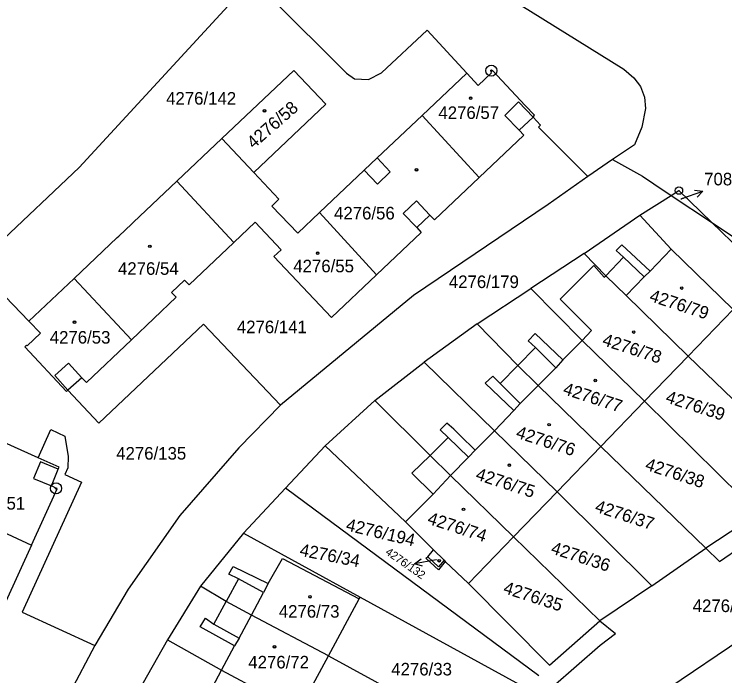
# Model space of a CAD drawing. Extents: x -593183 to -588034, y -1130415 to -1124994.
# Drawn here: x -590000.6 to -589904.4, y -1129074.9 to -1128985.4 of the extents above; entities that cross this region are included whole.
import ezdxf

# ---------------------------------------------------------------- set-up
doc = ezdxf.new("R2010")
doc.units = 0
for name, color, linetype in [('Vrstva 1', 7, 'Continuous'), ('Vrstva 16', 7, 'Continuous'), ('Vrstva 18', 7, 'Continuous'), ('Vrstva 19', 7, 'Continuous'), ('Vrstva 24', 7, 'Continuous'), ('Vrstva 25', 7, 'Continuous'), ('Vrstva 4', 7, 'Continuous')]:
    doc.layers.add(name, color=color, linetype=linetype)

msp = doc.modelspace()

# ---------------------------------------------------------------- linework, layer by layer
at = {"layer": 'Vrstva 1'}
for p, q in [((-589953.99, -1128970.39), (-589918.09, -1128992.82)), ((-589991.83, -1129006.09), (-589967.68, -1128979.87)), ((-589966.44, -1128982.55), (-589955.65, -1128993.34)), ((-589950.91, -1128993.3), (-589944.71, -1128987.54)), ((-589944.71, -1128987.54), (-589939.35, -1128993.35)), ((-589972.53, -1129002.2), (-589962.76, -1128992.96)), ((-589962.76, -1128992.96), (-589958.43, -1128997.54)), ((-589952.66, -1128994.2), (-589950.91, -1128993.3)), ((-589936, -1128993.3), (-589937.8, -1128995)), ((-589935.86, -1128992.99), (-589936.09, -1128993.2)), ((-589936.09, -1128993.2), (-589936, -1128993.3)), ((-589931.43, -1128997.74), (-589935.86, -1128992.99)), ((-589918.09, -1128992.82), (-589916.74, -1128993.98)), ((-589955.65, -1128993.34), (-589954.55, -1128994.1)), ((-589954.55, -1128994.1), (-589952.66, -1128994.2)), ((-589939.35, -1128993.35), (-589945.4, -1128999.07)), ((-589937.8, -1128995), (-589939.35, -1128993.35)), ((-589916.74, -1128993.98), (-589915.81, -1128995.15)), ((-589915.81, -1128995.15), (-589915.29, -1128996.6)), ((-589915.29, -1128996.6), (-589915.13, -1128998.13)), ((-589958.43, -1128997.54), (-589968.18, -1129006.77)), ((-589930.18, -1128999.04), (-589931.43, -1128997.74)), ((-589915.13, -1128998.13), (-589915.63, -1129000.66)), ((-589951.49, -1129004.82), (-589945.4, -1128999.07)), ((-589945.4, -1128999.07), (-589937.68, -1129007.48)), ((-589930.36, -1128999.3), (-589930.18, -1128999.04)), ((-589932.27, -1129001.08), (-589930.36, -1128999.3)), ((-589929.34, -1129000.38), (-589930.36, -1128999.3)), ((-589929.63, -1129000.65), (-589929.34, -1129000.38)), ((-589922.95, -1129007.31), (-589929.63, -1129000.65)), ((-589915.63, -1129000.66), (-589916.63, -1129003.06)), ((-589937.68, -1129007.48), (-589931.63, -1129001.75)), ((-589931.63, -1129001.75), (-589932.27, -1129001.08)), ((-589972.53, -1129002.2), (-589978.62, -1129007.97)), ((-589968.18, -1129006.77), (-589972.53, -1129002.2)), ((-589916.63, -1129003.06), (-589919.59, -1129005.05)), ((-589953.24, -1129006.49), (-589951.49, -1129004.82)), ((-589919.59, -1129005.05), (-589922.95, -1129007.31)), ((-589919.59, -1129005.05), (-589915.55, -1129007.29)), ((-590006.45, -1129019.95), (-589991.83, -1129006.09)), ((-589964.78, -1129010.42), (-589968.18, -1129006.77)), ((-589959.31, -1129012.22), (-589953.24, -1129006.49)), ((-589937.68, -1129007.48), (-589943.73, -1129013.21)), ((-589922.95, -1129007.31), (-589928.32, -1129011.1)), ((-589915.55, -1129007.29), (-589914, -1129008.32)), ((-589984.48, -1129013.51), (-589978.62, -1129007.97)), ((-589978.62, -1129007.97), (-589970.87, -1129016.25)), ((-589914, -1129008.32), (-589911.65, -1129009.89)), ((-589911.65, -1129009.89), (-589910.61, -1129009.24)), ((-589910.61, -1129009.24), (-589906.22, -1129013.51)), ((-589965.75, -1129011.36), (-589964.78, -1129010.42)), ((-589915.91, -1129012.55), (-589911.65, -1129009.89)), ((-589911.65, -1129009.89), (-589906.22, -1129013.51)), ((-589962.23, -1129014.98), (-589965.75, -1129011.36)), ((-589928.32, -1129011.1), (-589946.57, -1129023.43)), ((-589959.31, -1129012.22), (-589962.23, -1129014.98)), ((-589951.59, -1129020.66), (-589959.31, -1129012.22)), ((-589944.35, -1129012.56), (-589946.12, -1129014.24)), ((-589943.73, -1129013.21), (-589944.35, -1129012.56)), ((-589923.47, -1129017.76), (-589915.91, -1129012.55)), ((-589915.91, -1129012.55), (-589911.66, -1129017.15)), ((-589984.7, -1129013.72), (-589984.48, -1129013.51)), ((-589970.87, -1129016.25), (-589967.99, -1129013.52)), ((-589967.99, -1129013.52), (-589964.5, -1129017.27)), ((-589906.22, -1129013.51), (-589878.55, -1129031.96)), ((-589906.22, -1129013.51), (-589897.25, -1129022.23)), ((-589986.47, -1129015.39), (-589984.7, -1129013.72)), ((-589946.12, -1129014.24), (-589945.5, -1129014.89)), ((-589986.69, -1129015.6), (-589986.47, -1129015.39)), ((-589945.5, -1129014.89), (-589951.59, -1129020.66)), ((-589992.53, -1129021.13), (-589986.69, -1129015.6)), ((-589970.87, -1129016.25), (-589976.94, -1129022)), ((-589964.5, -1129017.27), (-589965.47, -1129018.17)), ((-589911.66, -1129017.15), (-589903.29, -1129025.33)), ((-589965.47, -1129018.17), (-589957.68, -1129026.43)), ((-589923.47, -1129017.76), (-589930.67, -1129022.49)), ((-589920.51, -1129020.78), (-589923.47, -1129017.76)), ((-589998.63, -1129026.9), (-590004.15, -1129021.2)), ((-589998.63, -1129026.9), (-589992.53, -1129021.13)), ((-589992.53, -1129021.13), (-589984.77, -1129029.44)), ((-589957.68, -1129026.43), (-589951.59, -1129020.66)), ((-589917.78, -1129023.43), (-589920.51, -1129020.78)), ((-589977.55, -1129021.36), (-589979.31, -1129023.03)), ((-589976.94, -1129022), (-589977.55, -1129021.36)), ((-589979.31, -1129023.03), (-589978.69, -1129023.67)), ((-589937.92, -1129027.26), (-589930.67, -1129022.49)), ((-589930.67, -1129022.49), (-589923.72, -1129029.51)), ((-589978.69, -1129023.67), (-589984.77, -1129029.44)), ((-589946.57, -1129023.43), (-589964.55, -1129038.27)), ((-589909.38, -1129031.63), (-589917.78, -1129023.43)), ((-589903.29, -1129025.33), (-589909.38, -1129031.63)), ((-589997.06, -1129028.56), (-589998.63, -1129026.9)), ((-589975, -1129027.32), (-589989.18, -1129040.74)), ((-589964.55, -1129038.27), (-589975, -1129027.32)), ((-589937.92, -1129027.26), (-589945.11, -1129032.45)), ((-589932.45, -1129032.93), (-589937.92, -1129027.26)), ((-589998.86, -1129030.26), (-589997.06, -1129028.56)), ((-589984.77, -1129029.44), (-589990.85, -1129035.2)), ((-589923.72, -1129029.51), (-589915.3, -1129037.76)), ((-589999.18, -1129030.37), (-589998.96, -1129030.16)), ((-589993.56, -1129036.44), (-589999.18, -1129030.37)), ((-589998.96, -1129030.16), (-589998.86, -1129030.26)), ((-589909.38, -1129031.63), (-589915.3, -1129037.76)), ((-589899.07, -1129041.6), (-589909.38, -1129031.63)), ((-589951.79, -1129037.65), (-589945.11, -1129032.45)), ((-589945.11, -1129032.45), (-589935.59, -1129041.74)), ((-589929.66, -1129035.62), (-589932.45, -1129032.93)), ((-589991.48, -1129034.58), (-589993.36, -1129036.25)), ((-589990.85, -1129035.2), (-589991.48, -1129034.58)), ((-589921.21, -1129043.88), (-589929.66, -1129035.62)), ((-589993.36, -1129036.25), (-589993.56, -1129036.44)), ((-589989.18, -1129040.74), (-589993.36, -1129036.25)), ((-589964.55, -1129038.27), (-589970.21, -1129044.04)), ((-589958.54, -1129043.78), (-589951.79, -1129037.65)), ((-589951.79, -1129037.65), (-589944.32, -1129045.08)), ((-589921.21, -1129043.88), (-589915.3, -1129037.76)), ((-589915.3, -1129037.76), (-589899.87, -1129052.98)), ((-589997.4, -1129045.41), (-589995.69, -1129041.6)), ((-589995.69, -1129041.6), (-589993.77, -1129042.47)), ((-589935.59, -1129041.74), (-589927.12, -1129050)), ((-589997.4, -1129045.41), (-590002, -1129043.32)), ((-589993.77, -1129042.47), (-589993.31, -1129045.23)), ((-589970.21, -1129044.04), (-589978.21, -1129053.2)), ((-589958.54, -1129043.78), (-589963.91, -1129049.53)), ((-589947.66, -1129054.08), (-589958.54, -1129043.78)), ((-589921.21, -1129043.88), (-589927.12, -1129050)), ((-589906.97, -1129057.64), (-589921.21, -1129043.88)), ((-589993.31, -1129045.23), (-589993.37, -1129046.76)), ((-589944.32, -1129045.08), (-589941.54, -1129047.81)), ((-589994.54, -1129046.69), (-589997.4, -1129045.41)), ((-589995.59, -1129049.22), (-589994.66, -1129046.97)), ((-589994.66, -1129046.97), (-589994.54, -1129046.69)), ((-589993.37, -1129046.76), (-589993.79, -1129047.67)), ((-589993.79, -1129047.67), (-589991.51, -1129048.69)), ((-589941.54, -1129047.81), (-589933.04, -1129056.12)), ((-589991.51, -1129048.69), (-589999.55, -1129066.29)), ((-589998.3, -1129057.23), (-589994.83, -1129049.63)), ((-589994.83, -1129049.63), (-589995.59, -1129049.22)), ((-589963.91, -1129049.53), (-589969.58, -1129055.59)), ((-589929.61, -1129074.94), (-589963.91, -1129049.53)), ((-589933.04, -1129056.12), (-589927.12, -1129050)), ((-589927.12, -1129050), (-589914.3, -1129062.74)), ((-590008.6, -1129052.54), (-589998.3, -1129057.23)), ((-589899.87, -1129052.98), (-589906.97, -1129057.64)), ((-589978.21, -1129053.2), (-589985.22, -1129063.17)), ((-589943.83, -1129057.88), (-589947.66, -1129054.08)), ((-589905.1, -1129059.43), (-589897.74, -1129054.33)), ((-589969.58, -1129055.59), (-589975.39, -1129062.8)), ((-589969.58, -1129055.59), (-589953.78, -1129064.26)), ((-589933.04, -1129056.12), (-589939.13, -1129062.43)), ((-589921.34, -1129067.49), (-589933.04, -1129056.12)), ((-589998.3, -1129057.23), (-590001.77, -1129064.84)), ((-589914.3, -1129062.74), (-589906.97, -1129057.64)), ((-589905.1, -1129059.43), (-589906.97, -1129057.64)), ((-589944.6, -1129058.82), (-589943.83, -1129057.88)), ((-589943.83, -1129057.88), (-589942.4, -1129059.27)), ((-589944.87, -1129059.01), (-589944.6, -1129058.82)), ((-589943.18, -1129060.57), (-589944.87, -1129059.01)), ((-589942.25, -1129059.43), (-589943.18, -1129060.57)), ((-589942.4, -1129059.27), (-589942.25, -1129059.43)), ((-589939.13, -1129062.43), (-589942.25, -1129059.43)), ((-589939.13, -1129062.43), (-589928.14, -1129073.5)), ((-589985.22, -1129063.17), (-589989.72, -1129070.84)), ((-589975.39, -1129062.8), (-589979.87, -1129070.07)), ((-589971.93, -1129064.84), (-589975.39, -1129062.8)), ((-589914.3, -1129062.74), (-589921.34, -1129067.49)), ((-589958.08, -1129072.21), (-589953.91, -1129064.5)), ((-589953.91, -1129064.5), (-589953.78, -1129064.26)), ((-589953.78, -1129064.26), (-589931.3, -1129076.61)), ((-589968.5, -1129066.71), (-589971.93, -1129064.84)), ((-589895.43, -1129065.37), (-589911.99, -1129076.6)), ((-589999.55, -1129066.29), (-589989.72, -1129070.84)), ((-589958.08, -1129072.21), (-589968.5, -1129066.71)), ((-589928.14, -1129073.5), (-589921.34, -1129067.49)), ((-589921.34, -1129067.49), (-589919.2, -1129069.19)), ((-589921.29, -1129070.77), (-589919.2, -1129069.19)), ((-589979.87, -1129070.07), (-589984.1, -1129077.5)), ((-589979.87, -1129070.07), (-589972.57, -1129074.14)), ((-589989.72, -1129070.84), (-589995.1, -1129080.9)), ((-589927.68, -1129076.37), (-589921.29, -1129070.77)), ((-589962.13, -1129079.7), (-589958.08, -1129072.21)), ((-589958.08, -1129072.21), (-589937.84, -1129083.2)), ((-589972.57, -1129074.14), (-589962.13, -1129079.7))]:
    msp.add_line(p, q, dxfattribs=at)
at = {"layer": 'Vrstva 16'}
for p, q in [((-589910.38, -1129010.39), (-589910.21, -1129010.33)), ((-589943.45, -1129059.19), (-589943.48, -1129059.2))]:
    msp.add_line(p, q, dxfattribs=at)
at = {"layer": 'Vrstva 24'}
for centre, radius in [((-589936.01, -1128993), 0.75), ((-589936.01, -1128993), 0.0903), ((-589910.61, -1129009.24), 0.5), ((-589910.61, -1129009.24), 0.0327), ((-589994.96, -1129049.55), 0.75), ((-589994.96, -1129049.55), 0.0903)]:
    msp.add_circle(centre, radius, dxfattribs=at)
at = {"layer": 'Vrstva 25'}
for p, q in [((-589910.21, -1129010.33), (-589907.386, -1129009.319)), ((-589943.48, -1129059.2), (-589946.429, -1129059.751))]:
    msp.add_line(p, q, dxfattribs=at)
for points in [[(-589908.496, -1129009.185), (-589907.386, -1129009.319), (-589908.159, -1129010.127)], [(-589945.354, -1129060.059), (-589946.429, -1129059.751), (-589945.538, -1129059.076)]]:
    msp.add_lwpolyline(points, dxfattribs=at)
for centre, radius in [((-589938.82, -1128996.73), 0.175), ((-589938.82, -1128996.73), 0.15), ((-589966.74, -1128998.44), 0.175), ((-589966.74, -1128998.44), 0.175), ((-589966.74, -1128998.44), 0.15), ((-589966.74, -1128998.44), 0.15), ((-589946.16, -1129006.43), 0.175), ((-589946.16, -1129006.43), 0.15), ((-589982.26, -1129016.78), 0.175), ((-589982.26, -1129016.78), 0.15), ((-589959.54, -1129017.71), 0.175), ((-589959.54, -1129017.71), 0.15), ((-589910.24, -1129022.43), 0.175), ((-589910.24, -1129022.43), 0.15), ((-589992.46, -1129027.05), 0.175), ((-589992.46, -1129027.05), 0.15), ((-589916.74, -1129028.39), 0.175), ((-589916.74, -1129028.39), 0.15), ((-589921.94, -1129034.95), 0.175), ((-589921.94, -1129034.95), 0.15), ((-589928.2, -1129040.92), 0.175), ((-589928.2, -1129040.92), 0.15), ((-589933.58, -1129046.41), 0.175), ((-589933.58, -1129046.41), 0.15), ((-589939.78, -1129052.38), 0.175), ((-589939.78, -1129052.38), 0.15), ((-589943.09, -1129059.34), 0.175), ((-589943.09, -1129059.34), 0.15), ((-589960.58, -1129064.22), 0.175), ((-589960.58, -1129064.22), 0.15), ((-589965.38, -1129071), 0.175), ((-589965.38, -1129071), 0.15)]:
    msp.add_circle(centre, radius, dxfattribs=at)
at = {"layer": 'Vrstva 4'}
for p, q in [((-589932.32, -1128997.24), (-589934.21, -1128999.06)), ((-589930.36, -1128999.3), (-589932.32, -1128997.24)), ((-589934.21, -1128999.06), (-589932.27, -1129001.08)), ((-589951.49, -1129004.82), (-589949.7, -1129006.72)), ((-589951.45, -1129008.38), (-589953.24, -1129006.49)), ((-589949.7, -1129006.72), (-589951.45, -1129008.38)), ((-589946.17, -1129010.64), (-589947.94, -1129012.32)), ((-589944.35, -1129012.56), (-589946.17, -1129010.64)), ((-589947.94, -1129012.32), (-589946.12, -1129014.24)), ((-589919.12, -1129017.34), (-589918.37, -1129016.58)), ((-589918.14, -1129018.25), (-589919.12, -1129017.34)), ((-589918.37, -1129016.58), (-589914.52, -1129020.15)), ((-589914.52, -1129020.15), (-589911.66, -1129017.15)), ((-589920.51, -1129020.78), (-589918.14, -1129018.25)), ((-589915.33, -1129020.93), (-589918.14, -1129018.25)), ((-589926.72, -1129023.93), (-589922.15, -1129019.38)), ((-589922.15, -1129019.38), (-589920.75, -1129020.96)), ((-589914.52, -1129020.15), (-589915.33, -1129020.93)), ((-589920.75, -1129020.96), (-589920.51, -1129020.78)), ((-589917.78, -1129023.43), (-589915.33, -1129020.93)), ((-589926.72, -1129023.93), (-589922.45, -1129028.19)), ((-589931.03, -1129029.59), (-589930.07, -1129028.6)), ((-589930.07, -1129028.6), (-589926.32, -1129032.17)), ((-589922.45, -1129028.19), (-589923.72, -1129029.51)), ((-589930.06, -1129030.5), (-589931.03, -1129029.59)), ((-589926.32, -1129032.17), (-589923.72, -1129029.51)), ((-589932.45, -1129032.93), (-589930.06, -1129030.5)), ((-589927.27, -1129033.24), (-589930.06, -1129030.5)), ((-589995.14, -1129034.25), (-589993.27, -1129032.58)), ((-589993.27, -1129032.58), (-589991.48, -1129034.58)), ((-589926.32, -1129032.17), (-589927.27, -1129033.24)), ((-589934.83, -1129035.36), (-589932.45, -1129032.93)), ((-589929.66, -1129035.62), (-589927.27, -1129033.24)), ((-589993.36, -1129036.25), (-589995.14, -1129034.25)), ((-589935.83, -1129034.35), (-589936.84, -1129035.32)), ((-589934.83, -1129035.36), (-589935.83, -1129034.35)), ((-589936.84, -1129035.32), (-589932.99, -1129039.01)), ((-589932.11, -1129038.07), (-589934.83, -1129035.36)), ((-589932.11, -1129038.07), (-589929.66, -1129035.62)), ((-589932.99, -1129039.01), (-589932.11, -1129038.07)), ((-589935.59, -1129041.74), (-589932.99, -1129039.01)), ((-589942.04, -1129040.73), (-589942.94, -1129041.63)), ((-589941.09, -1129041.54), (-589942.04, -1129040.73)), ((-589942.94, -1129041.63), (-589941.86, -1129042.65)), ((-589940.26, -1129042.41), (-589941.09, -1129041.54)), ((-589938.19, -1129044.38), (-589940.26, -1129042.41)), ((-589935.59, -1129041.74), (-589938.19, -1129044.38)), ((-589944.32, -1129045.08), (-589941.86, -1129042.65)), ((-589941.86, -1129042.65), (-589939.11, -1129045.34)), ((-589946.77, -1129047.51), (-589944.32, -1129045.08)), ((-589939.11, -1129045.34), (-589938.19, -1129044.38)), ((-589997.08, -1129045.96), (-589998.02, -1129048.21)), ((-589994.66, -1129046.97), (-589997.08, -1129045.96)), ((-589941.54, -1129047.81), (-589939.11, -1129045.34)), ((-589943.89, -1129050.34), (-589946.77, -1129047.51)), ((-589943.89, -1129050.34), (-589941.54, -1129047.81)), ((-589998.02, -1129048.21), (-589995.59, -1129049.22)), ((-589947.66, -1129054.08), (-589943.89, -1129050.34)), ((-589966.25, -1129062.44), (-589964.3, -1129059.03)), ((-589964.3, -1129059.03), (-589953.91, -1129064.5)), ((-589943.17, -1129060.17), (-589944.6, -1129058.82)), ((-589942.4, -1129059.27), (-589943.17, -1129060.17)), ((-589971.59, -1129061.16), (-589970.98, -1129060.14)), ((-589970.98, -1129060.14), (-589966.25, -1129062.44)), ((-589970.28, -1129061.78), (-589971.59, -1129061.16)), ((-589970.28, -1129061.78), (-589971.93, -1129064.84)), ((-589966.87, -1129063.63), (-589970.28, -1129061.78)), ((-589966.25, -1129062.44), (-589966.87, -1129063.63)), ((-589968.5, -1129066.71), (-589966.87, -1129063.63)), ((-589973.58, -1129067.91), (-589971.93, -1129064.84)), ((-589975.45, -1129068.27), (-589974.74, -1129067.1)), ((-589974.74, -1129067.1), (-589973.58, -1129067.91)), ((-589970.17, -1129069.84), (-589968.5, -1129066.71)), ((-589970.79, -1129070.88), (-589975.45, -1129068.27)), ((-589973.58, -1129067.91), (-589970.17, -1129069.84)), ((-589970.17, -1129069.84), (-589970.79, -1129070.88)), ((-589972.57, -1129074.14), (-589970.79, -1129070.88)), ((-589974.35, -1129077.47), (-589972.57, -1129074.14))]:
    msp.add_line(p, q, dxfattribs=at)

# ---------------------------------------------------------------- texts
at = {"layer": 'Vrstva 16'}
for s, p in [('7085/20', (-589907.197, -1129008.53)), ('4276/180', (-589908.753, -1129066.29))]:
    msp.add_text(s, height=1.7, dxfattribs=at).set_placement(p)
msp.add_text('4276/132', height=1.1, rotation=325.04661, dxfattribs=at).set_placement((-589950.47, -1129058.38))
at = {"layer": 'Vrstva 18'}
for s, height, p in [('4276/142', 1.7, (-589980.06, -1128997.6)), ('7085/20', 0.2, (-589910.38, -1129010.39)), ('4276/179', 1.7, (-589941.771, -1129022.43)), ('4276/141', 1.7, (-589970.48, -1129028.54)), ('4276/135', 1.7, (-589986.82, -1129045.65)), ('4276/33', 1.7, (-589949.57, -1129074.87))]:
    msp.add_text(s, height=height, dxfattribs=at).set_placement(p)
for s, rotation, p in [('4276/39', 342, (-589912.53, -1129037.87)), ('4276/38', 342, (-589915.31, -1129046.99)), ('4276/37', 342, (-589922.11, -1129052.67)), ('4276/194', 346.6134, (-589955.809, -1129055.227)), ('4276/34', 348.90453, (-589962.07, -1129058.65)), ('4276/36', 342, (-589928.07, -1129058.31)), ('4276/35', 342, (-589934.51, -1129063.69))]:
    msp.add_text(s, height=1.7, rotation=rotation, dxfattribs=at).set_placement(p)
at = {"layer": 'Vrstva 19'}
for s, rotation, p in [('4276/58', 41.05485, (-589968.22, -1129003.66)), ('4276/79', 342, (-589914.72, -1129024.17)), ('4276/78', 342, (-589921.11, -1129030.13)), ('4276/77', 342, (-589926.43, -1129036.76)), ('4276/76', 342, (-589932.8, -1129042.66)), ('4276/75', 342, (-589938.26, -1129048.32)), ('4276/74', 342, (-589944.79, -1129054.3))]:
    msp.add_text(s, height=1.7, rotation=rotation, dxfattribs=at).set_placement(p)
for s, height, p in [('4276/57', 1.7, (-589943.19, -1128999.54)), ('4276/56', 1.7, (-589957.32, -1129013.14)), ('4276/54', 1.7, (-589986.58, -1129020.64)), ('4276/55', 1.7, (-589962.84, -1129020.3)), ('4276/53', 1.7, (-589995.82, -1129029.95)), ('4276/51', 1.7, (-590007.36, -1129052.42)), ('4276/132', 0.01, (-589943.45, -1129059.19)), ('4276/73', 1.7, (-589964.8, -1129067.05)), ('4276/72', 1.7, (-589968.93, -1129073.92))]:
    msp.add_text(s, height=height, dxfattribs=at).set_placement(p)

doc.saveas('drawing.dxf')
